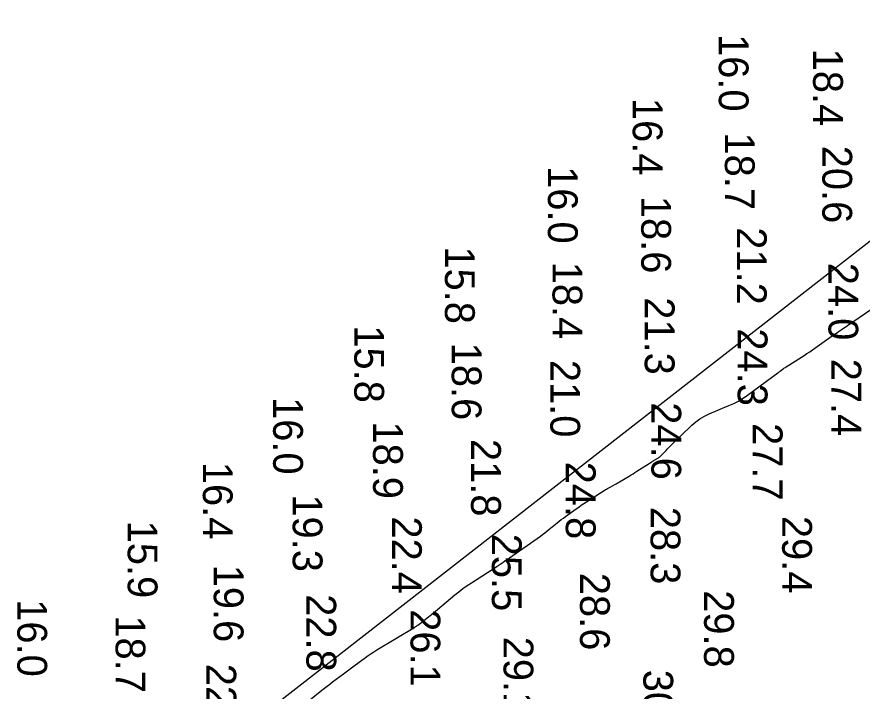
# Model space of a CAD drawing. Extents: x 1178573 to 1187098, y 693282 to 751751.
# Drawn here: x 1180699.6 to 1181054.3, y 720987.6 to 721270.4 of the extents above; entities that cross this region are included whole.
import ezdxf

# ---------------------------------------------------------------- set-up
doc = ezdxf.new("R2010")
doc.units = 0
for name, color, linetype in [('G-ANNO-PATT', 7, 'Continuous'), ('V-HYDS-MAJR', 7, 'Continuous'), ('V-HYDS-SOUN', 7, 'Continuous')]:
    doc.layers.add(name, color=color, linetype=linetype)

msp = doc.modelspace()

# ---------------------------------------------------------------- linework, layer by layer
at = {"layer": 'G-ANNO-PATT'}
for points in [[(1182192.54, 723969.84), (1182074.29, 722609.41), (1181796.18, 721896.63), (1181517.07, 721534.37), (1180724.06, 720916.39)], [(1180818.01, 720980.27), (1180827.6, 720987.94), (1180828.71, 720988.82), (1180829.83, 720989.7), (1180830.96, 720990.57), (1180832.09, 720991.43), (1180836.63, 720994.86), (1180837.77, 720995.71), (1180838.91, 720996.56), (1180840.05, 720997.41), (1180841.2, 720998.25), (1180845.88, 721001.67), (1180847.05, 721002.51), (1180848.23, 721003.32), (1180849.44, 721004.1), (1180850.67, 721004.86), (1180866.64, 721014.46), (1180866.95, 721014.65), (1180867.26, 721014.86), (1180867.57, 721015.06), (1180867.87, 721015.28), (1180869.06, 721016.16), (1180869.36, 721016.38), (1180869.65, 721016.6), (1180869.94, 721016.83), (1180870.23, 721017.06), (1180872.48, 721018.84), (1180872.94, 721019.21), (1180873.41, 721019.59), (1180873.88, 721019.97), (1180874.34, 721020.35), (1180883.4, 721027.92), (1180885.08, 721029.28), (1180886.81, 721030.59), (1180888.57, 721031.84), (1180890.37, 721033.04), (1180901.44, 721040.14), (1180901.76, 721040.35), (1180902.08, 721040.56), (1180902.39, 721040.78), (1180902.7, 721041), (1180904.23, 721042.1), (1180904.4, 721042.22), (1180904.58, 721042.34), (1180904.76, 721042.45), (1180904.94, 721042.56), (1180905.66, 721043), (1180905.84, 721043.11), (1180906.02, 721043.22), (1180906.19, 721043.34), (1180906.37, 721043.46), (1180919.36, 721052.63), (1180920.26, 721053.28), (1180921.15, 721053.94), (1180922.03, 721054.63), (1180922.89, 721055.32), (1180926.32, 721058.15), (1180927.19, 721058.85), (1180928.06, 721059.53), (1180928.95, 721060.2), (1180929.85, 721060.85), (1180934.34, 721064.07), (1180935.4, 721064.81), (1180936.46, 721065.54), (1180937.54, 721066.25), (1180938.62, 721066.95), (1180946.57, 721072), (1180947.06, 721072.3), (1180947.55, 721072.6), (1180948.05, 721072.89), (1180948.56, 721073.17), (1180950.58, 721074.27), (1180951.09, 721074.55), (1180951.59, 721074.83), (1180952.09, 721075.12), (1180952.58, 721075.42), (1180956.55, 721077.79), (1180957.37, 721078.28), (1180958.19, 721078.79), (1180959.01, 721079.3), (1180959.82, 721079.81), (1180966.11, 721083.84), (1180966.41, 721084.04), (1180966.72, 721084.22), (1180967.03, 721084.41), (1180967.34, 721084.59), (1180968.6, 721085.29), (1180968.9, 721085.48), (1180969.2, 721085.69), (1180969.47, 721085.91), (1180969.73, 721086.16), (1180972.06, 721088.57), (1180972.53, 721089.06), (1180973.01, 721089.54), (1180973.49, 721090.02), (1180973.98, 721090.49), (1180982.85, 721099.1), (1180984.52, 721100.57), (1180986.3, 721101.86), (1180988.19, 721102.98), (1180990.2, 721103.92), (1180998.47, 721107.34), (1181000.5, 721108.25), (1181002.47, 721109.29), (1181004.37, 721110.44), (1181006.2, 721111.71), (1181018.91, 721121.09), (1181019.2, 721121.3), (1181019.49, 721121.51), (1181019.78, 721121.73), (1181020.08, 721121.94), (1181021.24, 721122.79), (1181021.54, 721123), (1181021.83, 721123.2), (1181022.13, 721123.4), (1181022.44, 721123.6), (1181028.87, 721127.68), (1181030.04, 721128.43), (1181031.2, 721129.2), (1181032.35, 721129.98), (1181033.49, 721130.77), (1181041.32, 721136.3), (1181041.66, 721136.54), (1181042.01, 721136.78), (1181042.36, 721137.02), (1181042.7, 721137.26), (1181044.09, 721138.21), (1181044.44, 721138.45), (1181044.79, 721138.69), (1181045.14, 721138.93), (1181045.49, 721139.17), (1181060.64, 721149.47)]]:
    msp.add_lwpolyline(points, dxfattribs=at)
at = {"layer": 'V-HYDS-MAJR'}
msp.add_lwpolyline([(1180818.01, 720980.27), (1180827.6, 720987.94), (1180828.71, 720988.82), (1180829.83, 720989.7), (1180830.96, 720990.57), (1180832.09, 720991.43), (1180836.63, 720994.86), (1180837.77, 720995.71), (1180838.91, 720996.56), (1180840.05, 720997.41), (1180841.2, 720998.25), (1180845.88, 721001.67), (1180847.05, 721002.51), (1180848.23, 721003.32), (1180849.44, 721004.1), (1180850.67, 721004.86), (1180866.64, 721014.46), (1180866.95, 721014.65), (1180867.26, 721014.86), (1180867.57, 721015.06), (1180867.87, 721015.28), (1180869.06, 721016.16), (1180869.36, 721016.38), (1180869.65, 721016.6), (1180869.94, 721016.83), (1180870.23, 721017.06), (1180872.48, 721018.84), (1180872.94, 721019.21), (1180873.41, 721019.59), (1180873.88, 721019.97), (1180874.34, 721020.35), (1180883.4, 721027.92), (1180885.08, 721029.28), (1180886.81, 721030.59), (1180888.57, 721031.84), (1180890.37, 721033.04), (1180901.44, 721040.14), (1180901.76, 721040.35), (1180902.08, 721040.56), (1180902.39, 721040.78), (1180902.7, 721041), (1180904.23, 721042.1), (1180904.4, 721042.22), (1180904.58, 721042.34), (1180904.76, 721042.45), (1180904.94, 721042.56), (1180905.66, 721043), (1180905.84, 721043.11), (1180906.02, 721043.22), (1180906.19, 721043.34), (1180906.37, 721043.46), (1180919.36, 721052.63), (1180920.26, 721053.28), (1180921.15, 721053.94), (1180922.03, 721054.63), (1180922.89, 721055.32), (1180926.32, 721058.15), (1180927.19, 721058.85), (1180928.06, 721059.53), (1180928.95, 721060.2), (1180929.85, 721060.85), (1180934.34, 721064.07), (1180935.4, 721064.81), (1180936.46, 721065.54), (1180937.54, 721066.25), (1180938.62, 721066.95), (1180946.57, 721072), (1180947.06, 721072.3), (1180947.55, 721072.6), (1180948.05, 721072.89), (1180948.56, 721073.17), (1180950.58, 721074.27), (1180951.09, 721074.55), (1180951.59, 721074.83), (1180952.09, 721075.12), (1180952.58, 721075.42), (1180956.55, 721077.79), (1180957.37, 721078.28), (1180958.19, 721078.79), (1180959.01, 721079.3), (1180959.82, 721079.81), (1180966.11, 721083.84), (1180966.41, 721084.04), (1180966.72, 721084.22), (1180967.03, 721084.41), (1180967.34, 721084.59), (1180968.6, 721085.29), (1180968.9, 721085.48), (1180969.2, 721085.69), (1180969.47, 721085.91), (1180969.73, 721086.16), (1180972.06, 721088.57), (1180972.53, 721089.06), (1180973.01, 721089.54), (1180973.49, 721090.02), (1180973.98, 721090.49), (1180982.85, 721099.1), (1180984.52, 721100.57), (1180986.3, 721101.86), (1180988.19, 721102.98), (1180990.2, 721103.92), (1180998.47, 721107.34), (1181000.5, 721108.25), (1181002.47, 721109.29), (1181004.37, 721110.44), (1181006.2, 721111.71), (1181018.91, 721121.09), (1181019.2, 721121.3), (1181019.49, 721121.51), (1181019.78, 721121.73), (1181020.08, 721121.94), (1181021.24, 721122.79), (1181021.54, 721123), (1181021.83, 721123.2), (1181022.13, 721123.4), (1181022.44, 721123.6), (1181028.87, 721127.68), (1181030.04, 721128.43), (1181031.2, 721129.2), (1181032.35, 721129.98), (1181033.49, 721130.77), (1181041.32, 721136.3), (1181041.66, 721136.54), (1181042.01, 721136.78), (1181042.36, 721137.02), (1181042.7, 721137.26), (1181044.09, 721138.21), (1181044.44, 721138.45), (1181044.79, 721138.69), (1181045.14, 721138.93), (1181045.49, 721139.17), (1181060.64, 721149.47)], dxfattribs=at)

# ---------------------------------------------------------------- texts
at = {"layer": 'V-HYDS-SOUN'}
for s, p in [('16.0 ', (1180994.19, 721263.24)), ('18.4 ', (1181033.79, 721257.11)), ('16.4 ', (1180958.07, 721236.44)), ('18.7 ', (1180996.75, 721221.96)), ('20.6 ', (1181037.66, 721216.38)), ('16.0 ', (1180922.47, 721207.83)), ('18.6 ', (1180961.64, 721195.35)), ('21.2 ', (1181001.79, 721182.19)), ('15.8 ', (1180879.27, 721174.16)), ('18.4 ', (1180924.4, 721167.74)), ('24.0 ', (1181040.22, 721167.28)), ('21.3 ', (1180963.12, 721152.83)), ('15.8 ', (1180841.21, 721141.05)), ('24.3 ', (1181002.13, 721139.78)), ('18.6 ', (1180882.11, 721133.77)), ('21.0 ', (1180923.49, 721126.56)), ('27.4 ', (1181041.46, 721127.02)), ('16.0 ', (1180807.15, 721110.95)), ('24.6 ', (1180965.91, 721108.77)), ('18.9 ', (1180849.09, 721100.73)), ('27.7 ', (1181008.46, 721100.04)), ('21.8 ', (1180890.23, 721093.38)), ('16.4 ', (1180777.65, 721083.78)), ('24.8 ', (1180929.99, 721083.84)), ('19.3 ', (1180815.35, 721070.12)), ('28.3 ', (1180965.58, 721064.91)), ('22.4 ', (1180857.02, 721060.88)), ('29.4 ', (1181020.8, 721061.11)), ('15.9 ', (1180746.1, 721059.1)), ('25.5 ', (1180898.96, 721053.63)), ('19.6 ', (1180782.21, 721040.63)), ('28.6 ', (1180935.95, 721037.22)), ('29.8 ', (1180988.03, 721029.93)), ('16.0 ', (1180699.77, 721026.14)), ('22.8 ', (1180821.1, 721028.26)), ('26.1 ', (1180864.8, 721021.95)), ('18.7 ', (1180741.01, 721019.37)), ('29.1 ', (1180903.85, 721010.41)), ('22.7 ', (1180779.13, 720999.09)), ('30.1 ', (1180962.54, 720996.56))]:
    msp.add_text(s, height=12.5, rotation=270, dxfattribs=at).set_placement(p)

doc.saveas('drawing.dxf')
